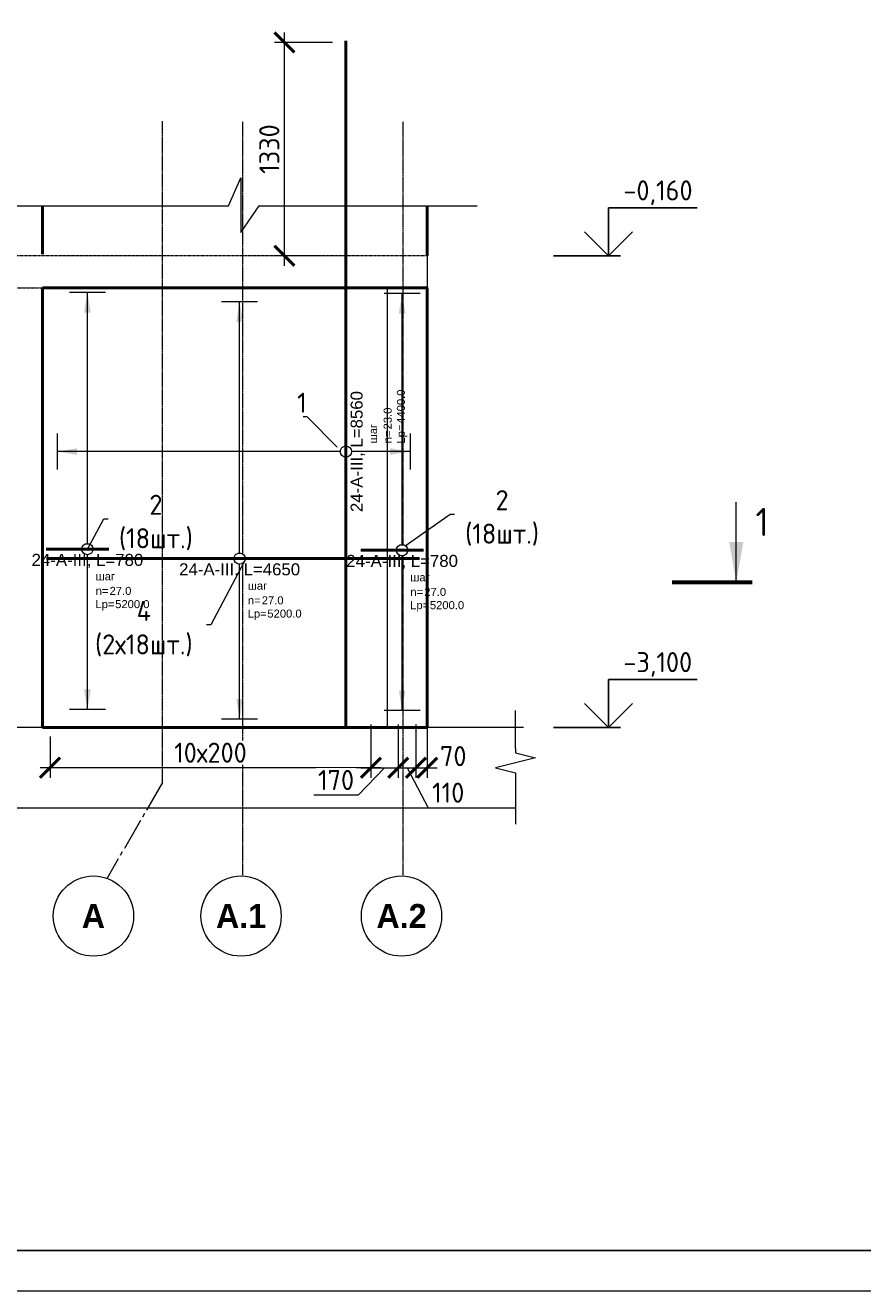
# Model space of a CAD drawing. Header units: millimetres. Extents: x 376598 to 1249954, y -318491 to -22134.
# Tile 365 of 444: x 1078801 to 1089238, y -318491 to -302718. Entities that reach past the tile are written whole.
import ezdxf
from ezdxf import colors
from ezdxf.entities.mleader import LeaderData, LeaderLine
from ezdxf.enums import TextEntityAlignment as Align
from ezdxf.math import Vec2, Vec3

# ---------------------------------------------------------------- set-up
doc = ezdxf.new("R2010")
doc.units = ezdxf.units.MM
doc.set_wipeout_variables(frame=1)
for name, pattern in [('01 Штриховая _4 мм_', [6, 3.5, -2.5]), ('______5', [1100, 800, -100, 100, -100]), ('осевая', [50.8, 31.75, -6.35, 6.35, -6.35])]:
    doc.linetypes.add(name, pattern=pattern)
for name, color, linetype, lineweight in [('AF_Perekritie', 90, 'Continuous', 18), ('AF_Stena', 90, 'Continuous', 18), ('KR_Fundament', 253, 'Continuous', 18), ('АрмСтер', 2, 'Continuous', 50), ('Выноски', 20, 'Continuous', 20), ('Конструкции 0.5', 5, 'Continuous', 50), ('Оси', 40, '______5', 18), ('подоснова', 151, 'Continuous', 5), ('РАЗМЕРЫ', 1, 'Continuous', 9), ('ТОНКИЕ', 7, 'Continuous', 9)]:
    doc.layers.add(name, color=color, linetype=linetype, lineweight=lineweight)
doc.layers.add('АрмСтер_атрибуты', color=2, linetype='Continuous', lineweight=0, plot=False)
doc.layers.add('ТОЛСТЫЕ_ОСНОВНЫЕ', color=6, linetype='Continuous')
doc.styles.add('Century Gothic', font='GOTHIC.TTF')
doc.styles.add('GOST-2.304_Type-B', font='GOST_Common.ttf')
doc.styles.get("Standard").update_dxf_attribs({"font": 'arial.ttf'})
doc.styles.add('Аннотативный', font='arial.ttf')
doc.dimstyles.new('мой 25', dxfattribs={"dimscale": 100, "dimtxt": 2.5, "dimasz": 2.5, "dimexe": 1.25, "dimexo": 0.625, "dimtad": 1, "dimdec": 0, "dimlfac": 0.5, "dimtxsty": 'GOST-2.304_Type-B', "dimblk": 'ARCHTICK', "dimcen": 2.5, "dimdle": 1.25, "dimaunit": 1, "dimadec": 1, "dimazin": 2, "dimtfac": 1, "dimtdec": 0, "dimtmove": 1, "dimatfit": 3, "dimfxl": 6, "dimfxlon": 1, "dimtfill": 1, "dimlwd": -1, "dimlwe": -1, "dimarcsym": 0})

# ---------------------------------------------------------------- blocks, each defined once
blk = doc.blocks.new('*U56')
at = {"layer": 'ТОЛСТЫЕ_ОСНОВНЫЕ', "color": 6}
blk.add_lwpolyline([(20, 5), (415, 5), (415, 292), (20, 292)], close=True, dxfattribs=at)
at = {"layer": 'ТОНКИЕ'}
blk.add_lwpolyline([(0, 0), (420, 0), (420, 297), (0, 297)], close=True, dxfattribs=at)
blk = doc.blocks.new('_ArchTick')
at = {"color": 0, "linetype": 'ByBlock', "const_width": 0.15}
blk.add_lwpolyline([(-0.5, -0.5), (0.5, 0.5)], dxfattribs=at)
blk = doc.blocks.new('*D1149')
at = {"layer": 'DEFPOINTS', "color": 0, "lineweight": 0, "transparency": 16777216}
for p in [(1082030, -302931), (1082797, -302931), (1082498, -305591)]:
    blk.add_point(p, dxfattribs=at)
at = {"layer": 'РАЗМЕРЫ', "color": 0, "linetype": 'Continuous', "transparency": 16777216}
for p, q in [((1082030, -305716), (1082030, -302806)), ((1082630, -302931), (1081905, -302931)), ((1082436, -305591), (1081905, -305591))]:
    blk.add_line(p, q, dxfattribs=at)
at = {"layer": 'РАЗМЕРЫ', "color": 0, "transparency": 16777216, "xscale": 250, "yscale": 250, "zscale": 250}
for p, rotation in [((1082030, -302931), 90), ((1082030, -305591), 270)]:
    blk.add_blockref('_ArchTick', p, dxfattribs=dict(at, rotation=rotation))
at = {"layer": 'РАЗМЕРЫ', "color": 0, "lineweight": 0, "transparency": 16777216, "insert": (1081842, -304261), "char_height": 250, "attachment_point": 5, "rotation": 90, "style": 'GOST-2.304_Type-B', "bg_fill": 3, "box_fill_scale": 1.1, "bg_fill_color": 256, "bg_fill_true_color": 13158600, "bg_fill_transparency": 0}
blk.add_mtext('1330', dxfattribs=at)
blk = doc.blocks.new('*U1151')
at = {"layer": 'РАЗМЕРЫ'}
for p, q in [((112.5, 1800), (-112.5, 1800)), ((112.5, -400), (-112.5, -400))]:
    blk.add_line(p, q, dxfattribs=at)
at = {"layer": 'РАЗМЕРЫ', "ltscale": 15}
blk.add_line((0, -400), (0, 1800), dxfattribs=at)
at = {"layer": 'РАЗМЕРЫ'}
for points in [[(0, 1800), (20.9, 1674.8), (-20.9, 1674.8)], [(0, -400), (20.9, -274.8), (-20.9, -274.8)]]:
    blk.add_solid(points, dxfattribs=at)
at = {"layer": 'АрмСтер_атрибуты', "color": 215, "ltscale": 15, "style": 'Аннотативный'}
for s, p in [('шаг', (51.4, -194.2)), ('n=', (51.4, -285.1)), ('Lр=', (50.2, -367.8))]:
    blk.add_text(s, height=50, dxfattribs=at).set_placement(p)
at = {"layer": 'АрмСтер_атрибуты', "flags": 9}
for tag, p in [('МАССА', (-2096, 389.5)), ('ОБОЗНАЧЕНИЕ', (-2096, 275.6))]:
    blk.add_attdef(tag, p, '', height=75, dxfattribs=at)
at = {"layer": 'АрмСтер_атрибуты', "style": 'Аннотативный', "flags": 8}
blk.add_attdef('ПОЗ', (110, 29.6), '', height=75, dxfattribs=at)
at = {"layer": 'АрмСтер_атрибуты', "color": 215, "style": 'Аннотативный'}
for tag, p, flags in [('ШАГ', (190.9, -194.2), 10), ('КОЛ', (138, -285.1), 8), ('ШИРИНА', (172.9, -367.8), 8)]:
    blk.add_attdef(tag, p, '', height=50, dxfattribs=dict(at, flags=flags))
at = {"linetype": 'Continuous', "lineweight": 0}
blk.add_wipeout([(35, 0), (28.3, 20.6), (10.8, 33.3), (-10.8, 33.3), (-28.3, 20.6), (-35, 0), (-28.3, -20.6), (-10.8, -33.3), (10.8, -33.3), (28.3, -20.6)], dxfattribs=at)
at = {"color": 0, "linetype": 'ByBlock', "lineweight": -2, "ltscale": 100}
blk.add_line((-1720, 0), (2560, 0), dxfattribs=at)
at = {"layer": 'РАЗМЕРЫ'}
blk.add_circle((0, 0), 35, dxfattribs=at)
at = {"layer": 'АрмСтер_атрибуты', "style": 'Аннотативный', "flags": 8}
blk.add_attdef('НАИМЕНОВАНИЕ', text='', height=75, dxfattribs=at).set_placement((0, -29.3), align=Align.TOP_CENTER)
blk = doc.blocks.new('_None')
blk = doc.blocks.new('*U1150')
at = {"layer": 'РАЗМЕРЫ'}
for p, q in [((112.5, 1600), (-112.5, 1600)), ((112.5, -1000), (-112.5, -1000))]:
    blk.add_line(p, q, dxfattribs=at)
at = {"layer": 'РАЗМЕРЫ', "ltscale": 15}
blk.add_line((0, -1000), (0, 1600), dxfattribs=at)
at = {"layer": 'РАЗМЕРЫ'}
for points in [[(0, 1600), (20.9, 1474.8), (-20.9, 1474.8)], [(0, -1000), (20.9, -874.8), (-20.9, -874.8)]]:
    blk.add_solid(points, dxfattribs=at)
at = {"layer": 'АрмСтер_атрибуты', "color": 215, "ltscale": 15, "style": 'Аннотативный'}
for s, p in [('шаг', (51.4, -194.2)), ('n=', (51.4, -285.1)), ('Lр=', (50.2, -367.8))]:
    blk.add_text(s, height=50, dxfattribs=at).set_placement(p)
at = {"layer": 'АрмСтер_атрибуты', "flags": 9}
for tag, p in [('МАССА', (-505.2, 389.5)), ('ОБОЗНАЧЕНИЕ', (-505.2, 275.6))]:
    blk.add_attdef(tag, p, '', height=75, dxfattribs=at)
at = {"layer": 'АрмСтер_атрибуты', "style": 'Аннотативный', "flags": 8}
blk.add_attdef('ПОЗ', (110, 29.6), '', height=75, dxfattribs=at)
at = {"layer": 'АрмСтер_атрибуты', "color": 215, "style": 'Аннотативный'}
for tag, p, flags in [('ШАГ', (190.9, -194.2), 10), ('КОЛ', (138, -285.1), 8), ('ШИРИНА', (172.9, -367.8), 8)]:
    blk.add_attdef(tag, p, '', height=50, dxfattribs=dict(at, flags=flags))
at = {"linetype": 'Continuous', "lineweight": 0}
blk.add_wipeout([(35, 0), (28.3, 20.6), (10.8, 33.3), (-10.8, 33.3), (-28.3, 20.6), (-35, 0), (-28.3, -20.6), (-10.8, -33.3), (10.8, -33.3), (28.3, -20.6)], dxfattribs=at)
at = {"color": 0, "linetype": 'ByBlock', "lineweight": -2, "ltscale": 100}
blk.add_line((-1204.2, 0), (1120.8, 0), dxfattribs=at)
at = {"layer": 'РАЗМЕРЫ'}
blk.add_circle((0, 0), 35, dxfattribs=at)
at = {"layer": 'АрмСтер_атрибуты', "style": 'Аннотативный', "flags": 8}
blk.add_attdef('НАИМЕНОВАНИЕ', text='', height=75, dxfattribs=at).set_placement((0, -29.3), align=Align.TOP_CENTER)
blk = doc.blocks.new('*U1044')
at = {"layer": 'РАЗМЕРЫ'}
for p, q in [((112.5, 1600), (-112.5, 1600)), ((112.5, -1000), (-112.5, -1000))]:
    blk.add_line(p, q, dxfattribs=at)
at = {"layer": 'РАЗМЕРЫ', "ltscale": 15}
blk.add_line((0, -1000), (0, 1600), dxfattribs=at)
at = {"layer": 'РАЗМЕРЫ'}
for points in [[(0, 1600), (20.9, 1474.8), (-20.9, 1474.8)], [(0, -1000), (20.9, -874.8), (-20.9, -874.8)]]:
    blk.add_solid(points, dxfattribs=at)
at = {"layer": 'АрмСтер_атрибуты', "color": 215, "ltscale": 15, "style": 'Аннотативный'}
for s, p in [('шаг', (51.4, -194.2)), ('n=', (51.4, -285.1)), ('Lр=', (50.2, -367.8))]:
    blk.add_text(s, height=50, dxfattribs=at).set_placement(p)
at = {"layer": 'АрмСтер_атрибуты', "flags": 9}
for tag, p in [('МАССА', (-1033.5, 389.5)), ('ОБОЗНАЧЕНИЕ', (-1033.5, 275.6))]:
    blk.add_attdef(tag, p, '', height=75, dxfattribs=at)
at = {"layer": 'АрмСтер_атрибуты', "style": 'Аннотативный', "flags": 8}
blk.add_attdef('ПОЗ', (110, 29.6), '', height=75, dxfattribs=at)
at = {"layer": 'АрмСтер_атрибуты', "color": 215, "style": 'Аннотативный'}
for tag, p, flags in [('ШАГ', (190.9, -194.2), 10), ('КОЛ', (138, -285.1), 8), ('ШИРИНА', (172.9, -367.8), 8)]:
    blk.add_attdef(tag, p, '', height=50, dxfattribs=dict(at, flags=flags))
at = {"linetype": 'Continuous', "lineweight": 0}
blk.add_wipeout([(35, 0), (28.3, 20.6), (10.8, 33.3), (-10.8, 33.3), (-28.3, 20.6), (-35, 0), (-28.3, -20.6), (-10.8, -33.3), (10.8, -33.3), (28.3, -20.6)], dxfattribs=at)
at = {"color": 0, "linetype": 'ByBlock', "lineweight": -2, "ltscale": 100}
blk.add_line((-257.5, 0), (132.5, 0), dxfattribs=at)
at = {"layer": 'РАЗМЕРЫ'}
blk.add_circle((0, 0), 35, dxfattribs=at)
at = {"layer": 'АрмСтер_атрибуты', "style": 'Аннотативный', "flags": 8}
blk.add_attdef('НАИМЕНОВАНИЕ', text='', height=75, dxfattribs=at).set_placement((0, -29.3), align=Align.TOP_CENTER)
blk = doc.blocks.new('*D1162')
at = {"layer": 'DEFPOINTS', "color": 0, "lineweight": 0, "transparency": 16777216}
for p in [(1083449, -311371), (1083670, -311371), (1083670, -311972)]:
    blk.add_point(p, dxfattribs=at)
at = {"layer": 'РАЗМЕРЫ', "color": 0, "linetype": 'Continuous', "transparency": 16777216}
for p, q in [((1083449, -311434), (1083449, -312097)), ((1083670, -311434), (1083670, -312097)), ((1083324, -311972), (1083795, -311972)), ((1083559, -311972), (1083822, -312471)), ((1083822, -312471), (1084322, -312471))]:
    blk.add_line(p, q, dxfattribs=at)
at = {"layer": 'РАЗМЕРЫ', "color": 0, "transparency": 16777216, "xscale": 250, "yscale": 250, "zscale": 250, "rotation": 180}
blk.add_blockref('_ArchTick', (1083449, -311972), dxfattribs=at)
at = {"layer": 'РАЗМЕРЫ', "color": 0, "lineweight": 0, "transparency": 16777216, "insert": (1084072, -312283), "char_height": 250, "attachment_point": 5, "style": 'GOST-2.304_Type-B', "bg_fill": 3, "box_fill_scale": 1.1, "bg_fill_color": 256, "bg_fill_true_color": 13158600, "bg_fill_transparency": 0}
blk.add_mtext('110', dxfattribs=at)
at = {"layer": 'РАЗМЕРЫ', "color": 0, "transparency": 16777216, "xscale": 250, "yscale": 250, "zscale": 250}
blk.add_blockref('_ArchTick', (1083670, -311972), dxfattribs=at)
blk = doc.blocks.new('*D1163')
at = {"layer": 'DEFPOINTS', "color": 0, "lineweight": 0, "transparency": 16777216}
for p in [(1083810, -310846), (1083670, -311710), (1083810, -311972)]:
    blk.add_point(p, dxfattribs=at)
at = {"layer": 'РАЗМЕРЫ', "color": 0, "linetype": 'Continuous', "transparency": 16777216}
for p, q in [((1083810, -311372), (1083810, -312097)), ((1083670, -311772), (1083670, -312097)), ((1083545, -311972), (1083935, -311972))]:
    blk.add_line(p, q, dxfattribs=at)
at = {"layer": 'РАЗМЕРЫ', "color": 0, "transparency": 16777216, "xscale": 250, "yscale": 250, "zscale": 250, "rotation": 180}
blk.add_blockref('_ArchTick', (1083670, -311972), dxfattribs=at)
at = {"layer": 'РАЗМЕРЫ', "color": 0, "lineweight": 0, "transparency": 16777216, "insert": (1084135, -311828), "char_height": 250, "attachment_point": 5, "style": 'GOST-2.304_Type-B', "bg_fill": 3, "box_fill_scale": 1.1, "bg_fill_color": 256, "bg_fill_true_color": 13158600, "bg_fill_transparency": 0}
blk.add_mtext('70', dxfattribs=at)
at = {"layer": 'РАЗМЕРЫ', "color": 0, "transparency": 16777216, "xscale": 250, "yscale": 250, "zscale": 250}
blk.add_blockref('_ArchTick', (1083810, -311972), dxfattribs=at)
blk = doc.blocks.new('*D1164')
at = {"layer": 'DEFPOINTS', "color": 0, "lineweight": 0, "transparency": 16777216}
for p in [(1079110, -311371, 720), (1083109, -311371), (1079110, -311972)]:
    blk.add_point(p, dxfattribs=at)
at = {"layer": 'РАЗМЕРЫ', "color": 0, "linetype": 'Continuous', "transparency": 16777216}
for p, q in [((1083109, -311434), (1083109, -312097)), ((1079110, -311583), (1079110, -312097)), ((1083234, -311972), (1078985, -311972))]:
    blk.add_line(p, q, dxfattribs=at)
at = {"layer": 'РАЗМЕРЫ', "color": 0, "transparency": 16777216, "xscale": 250, "yscale": 250, "zscale": 250, "rotation": 180}
blk.add_blockref('_ArchTick', (1079110, -311972), dxfattribs=at)
at = {"layer": 'РАЗМЕРЫ', "color": 0, "transparency": 16777216, "xscale": 250, "yscale": 250, "zscale": 250}
blk.add_blockref('_ArchTick', (1083109, -311972), dxfattribs=at)
at = {"layer": 'РАЗМЕРЫ', "color": 0, "lineweight": 0, "transparency": 16777216, "insert": (1081109, -311785), "char_height": 250, "attachment_point": 5, "style": 'GOST-2.304_Type-B', "bg_fill": 3, "box_fill_scale": 1.1, "bg_fill_color": 256, "bg_fill_true_color": 13158600, "bg_fill_transparency": 0}
blk.add_mtext('10х200', dxfattribs=at)
blk = doc.blocks.new('*D1165')
at = {"layer": 'DEFPOINTS', "color": 0, "lineweight": 0, "transparency": 16777216}
for p in [(1083109, -311371), (1083449, -311753), (1083449, -311972)]:
    blk.add_point(p, dxfattribs=at)
at = {"layer": 'РАЗМЕРЫ', "color": 0, "linetype": 'Continuous', "transparency": 16777216}
for p, q in [((1083109, -311434), (1083109, -312097)), ((1083449, -311815), (1083449, -312097)), ((1083279, -311972), (1082949, -312313)), ((1082984, -311972), (1083574, -311972)), ((1082949, -312313), (1082399, -312313))]:
    blk.add_line(p, q, dxfattribs=at)
at = {"layer": 'РАЗМЕРЫ', "color": 0, "transparency": 16777216, "xscale": 250, "yscale": 250, "zscale": 250}
blk.add_blockref('_ArchTick', (1083449, -311972), dxfattribs=at)
at = {"layer": 'РАЗМЕРЫ', "color": 0, "lineweight": 0, "transparency": 16777216, "insert": (1082674, -312126), "char_height": 250, "attachment_point": 5, "style": 'GOST-2.304_Type-B', "bg_fill": 3, "box_fill_scale": 1.1, "bg_fill_color": 256, "bg_fill_true_color": 13158600, "bg_fill_transparency": 0}
blk.add_mtext('170', dxfattribs=at)
at = {"layer": 'РАЗМЕРЫ', "color": 0, "transparency": 16777216, "xscale": 250, "yscale": 250, "zscale": 250, "rotation": 180}
blk.add_blockref('_ArchTick', (1083109, -311972), dxfattribs=at)

msp = doc.modelspace()

# ---------------------------------------------------------------- hatches: boundary and pattern name
at = {"layer": 'Выноски'}
msp.add_hatch(color=256, dxfattribs=at).paths.add_polyline_path([(1087663.1, -309660.5), (1087751.2, -309160.5), (1087574.9, -309160.5)], flags=0)

# ---------------------------------------------------------------- linework, layer by layer
for points in [[(1086069.4, -304991), (1087174.7, -304991)], [(1086069.4, -305591), (1086069.4, -304991)], [(1086369.4, -305291), (1086069.4, -305591), (1085769.4, -305291)], [(1085384.9, -305591), (1086219.4, -305591)], [(1086069.4, -310871), (1087174.7, -310871)], [(1086069.4, -311471), (1086069.4, -310871)], [(1086369.4, -311171), (1086069.4, -311471), (1085769.4, -311171)], [(1085384.9, -311471), (1086219.4, -311471)]]:
    msp.add_lwpolyline(points)
at = {"color": 0, "linetype": 'ByBlock', "lineweight": 0}
for centre in [(1079650.2, -313821.3), (1081490.2, -313821.3), (1083490.2, -313821.3)]:
    msp.add_circle(centre, 500, dxfattribs=at)
at = {"layer": 'AF_Perekritie', "linetype": '01 Штриховая _4 мм_', "lineweight": 9}
for p, q in [((1083810.4, -305591), (1078190.1, -305591)), ((1078190.1, -305991), (1083810.4, -305991))]:
    msp.add_line(p, q, dxfattribs=at)
at = {"layer": 'AF_Stena', "lineweight": 50}
for p, q in [((1079016, -305569.8), (1079016, -304966.9)), ((1083810.4, -305591), (1083810.4, -304966.9)), ((1083810.4, -305991), (1079016, -305991)), ((1079016, -305991), (1079016, -311471)), ((1083810.4, -311471), (1083810.4, -305991)), ((1079016, -311471), (1083810.4, -311471))]:
    msp.add_line(p, q, dxfattribs=at)
at = {"layer": 'AF_Stena', "lineweight": 20}
for points in [[(1084911.9, -311730.6), (1084911.9, -311258.8)], [(1084911.9, -311730.6), (1084911.9, -311785.6)], [(1084911.9, -311785.6), (1085161.9, -311848.1)], [(1085161.9, -311848.1), (1084661.9, -311973.1)], [(1084661.9, -311973.1), (1084911.9, -312035.6)], [(1084911.9, -312035.6), (1084911.9, -312090.6)], [(1084911.9, -312090.6), (1084911.9, -312676.3)]]:
    msp.add_lwpolyline(points, dxfattribs=at)
at = {"layer": 'KR_Fundament', "lineweight": 9}
for p, q in [((1085011.9, -311471), (1078190.1, -311471)), ((1078190.1, -312471), (1084911.9, -312471))]:
    msp.add_line(p, q, dxfattribs=at)
at = {"layer": 'Выноски'}
msp.add_line((1087663.1, -309660.5), (1087663.1, -308660.5), dxfattribs=at)
msp.add_lwpolyline([(1086863.1, -309660.5, 50, 50, 0), (1087863.1, -309660.5, 50, 50, 0)], format="xyseb", dxfattribs=at)
at = {"layer": 'Конструкции 0.5', "color": 3, "lineweight": 0}
msp.add_line((1083310.4, -305991), (1083310.4, -311471), dxfattribs=at)
at = {"layer": 'Оси', "color": 16, "linetype": 'осевая', "lineweight": 0, "ltscale": 0.5, "transparency": 33554687}
for p, q in [((1080510.4, -312155.2), (1080510.4, -303912.1)), ((1081510.4, -313310.1), (1081510.4, -303912.1)), ((1083510.4, -313310.1), (1083510.4, -303912.1))]:
    msp.add_line(p, q, dxfattribs=at)
at = {"layer": 'Оси', "color": 16, "linetype": '______5', "lineweight": 0, "ltscale": 0.5, "transparency": 33554687}
msp.add_line((1080510.4, -312155.2), (1079821.8, -313347.8), dxfattribs=at)
at = {"layer": 'РАЗМЕРЫ', "color": 4}
for p, q in [((1081334.9, -304966.9), (1081486.3, -304617.4)), ((1081486.3, -304617.4), (1081486.3, -305302.2)), ((1078177.5, -304966.9), (1081334.9, -304966.9)), ((1081486.3, -305302.2), (1081714.7, -304966.9)), ((1081714.7, -304966.9), (1084432.9, -304966.9))]:
    msp.add_line(p, q, dxfattribs=at)

# ---------------------------------------------------------------- block references
at = {"xscale": 100, "yscale": 100, "zscale": 100}
msp.add_blockref('*U56', (1073415.1, -318491.4), dxfattribs=at)

# ---------------------------------------------------------------- texts
at = {"style": 'GOST-2.304_Type-B'}
for s, p in [('-0,160', (1086255.4, -304901)), ('-3,100', (1086255.4, -310781))]:
    msp.add_text(s, height=250, dxfattribs=at).set_placement(p)
at = {"layer": 'Выноски', "style": 'GOST-2.304_Type-B'}
msp.add_text('1', height=350, dxfattribs=at).set_placement((1087902.4, -309083.6))
at = {"layer": 'Оси', "color": 16, "linetype": 'Continuous', "lineweight": 25, "transparency": 33554687, "char_height": 600, "attachment_point": 5, "style": 'Century Gothic'}
for s, insert, width in [('\\A1;{\\fCentury Gothic|i0|b1;\\H300.000000;\\W1.000000;\\C16;А}\\P', (1079650.2, -313821.3), 920), ('\\A1;{\\fCentury Gothic|i0|b1;\\H300.000000;\\W1.000000;\\C16;А.1}\\P', (1081490.2, -313821.3), 1620), ('\\A1;{\\fCentury Gothic|i0|b1;\\H300.000000;\\W1.000000;\\C16;А.2}\\P', (1083490.2, -313821.3), 1620)]:
    msp.add_mtext(s, dxfattribs=dict(at, insert=insert, width=width))

# ---------------------------------------------------------------- next in the draw order: dimensions: what is measured, and where the dimension line sits
at = {"layer": 'РАЗМЕРЫ', "lineweight": 0}
dim = msp.add_linear_dim(base=(1082029.8, -302931), p1=(1082498.5, -305591), p2=(1082796.9, -302931), angle=90, dimstyle='мой 25', dxfattribs=at)
dim.commit()
dim.dimension.update_dxf_attribs({"geometry": '*D1149', "text_midpoint": (1081842.3, -304261)})

# ---------------------------------------------------------------- next in the draw order: block references
at = {"layer": 'АрмСтер', "ltscale": 15}
ref = msp.add_blockref('*U1151', (1082796.9, -308031), dxfattribs=dict(at, xscale=2, yscale=2, zscale=2, rotation=90))
ref.add_attrib('НАИМЕНОВАНИЕ', '24-A-III, L=8560', dxfattribs={"layer": 'АрмСтер_атрибуты', "height": 150, "rotation": 90, "style": 'Аннотативный', "flags": 8}).set_placement((1082855.6, -308031), align=Align.TOP_CENTER)
ref.add_attrib('КОЛ', '23.0', (1083367.1, -307754.9), dxfattribs={"layer": 'АрмСтер_атрибуты', "color": 215, "height": 100, "rotation": 90, "style": 'Аннотативный', "flags": 8})
ref.add_attrib('ШИРИНА', '4400.0', (1083532.5, -307685.2), dxfattribs={"layer": 'АрмСтер_атрибуты', "color": 215, "height": 100, "rotation": 90, "style": 'Аннотативный', "flags": 8})

# ---------------------------------------------------------------- next in the draw order: leaders
at = {"layer": 'подоснова'}
ml = msp.add_multileader_mtext('Standard', dxfattribs=at)
ml.set_content('4 (2х18шт.)', color=256, style='GOST-2.304_Type-B')
ml.set_leader_properties(color=256, linetype='ByLayer', lineweight=15)
ml.set_arrow_properties(name='NONE')
ml.build(insert=Vec2(0, 0))
ml.multileader.update_dxf_attribs({"text_left_attachment_type": 6, "text_right_attachment_type": 6, "dogleg_length": 10, "arrow_head_size": 18})
ctx = ml.context
ctx.base_point, ctx.char_height, ctx.arrow_head_size, ctx.landing_gap_size, ctx.plane_origin = Vec3(1079453.1, -310193.1), 250, 18, 20, Vec3(1080688.2, -309597.4)
ctx.left_attachment, ctx.right_attachment, ctx.text_align_type = 6, 6, 1
notes = []
notes.append((ctx, [(1, (1, 1, 0), (1081113.7, -310193.1), (-1, 0), 10, [(0, [(1081528.8, -309406.4)], 0, [])])]))
ctx.mtext.insert, ctx.mtext.width, ctx.mtext.alignment, ctx.mtext.flow_direction = Vec3(1080278.4, -309893.1), 22.898, 2, 5
for ctx, leaders in notes:
    for number, flags, end, landing, length, lines in leaders:
        leader = LeaderData()
        leader.index, (leader.has_last_leader_line, leader.has_dogleg_vector, leader.attachment_direction) = number, flags
        leader.last_leader_point, leader.dogleg_vector, leader.dogleg_length = Vec3(end), Vec3(landing), length
        for number, points, colour, breaks in lines:
            line = LeaderLine()
            line.index, line.vertices, line.color, line.breaks = number, Vec3.list(points), colors.encode_raw_color(colour), breaks
            leader.lines.append(line)
        ctx.leaders.append(leader)

# ---------------------------------------------------------------- next in the draw order: block references
at = {"layer": 'АрмСтер', "ltscale": 15}
ref = msp.add_blockref('*U1150', (1081472.2, -309365.3), dxfattribs=dict(at, xscale=2, yscale=2, zscale=2))
ref.add_attrib('НАИМЕНОВАНИЕ', '24-A-III, L=4650', dxfattribs={"layer": 'АрмСтер_атрибуты', "height": 150, "style": 'Аннотативный', "flags": 8}).set_placement((1081472.2, -309424), align=Align.TOP_CENTER)
ref.add_attrib('КОЛ', '27.0', (1081748.3, -309935.6), dxfattribs={"layer": 'АрмСтер_атрибуты', "color": 215, "height": 100, "style": 'Аннотативный', "flags": 8})
ref.add_attrib('ШИРИНА', '5200.0', (1081818, -310100.9), dxfattribs={"layer": 'АрмСтер_атрибуты', "color": 215, "height": 100, "style": 'Аннотативный', "flags": 8})

# ---------------------------------------------------------------- next in the draw order: block references
ref = msp.add_blockref('*U1044', (1079575.4, -309247.5), dxfattribs=dict(at, xscale=2, yscale=2, zscale=2))
ref.add_attrib('НАИМЕНОВАНИЕ', '24-A-III, L=780', dxfattribs={"layer": 'АрмСтер_атрибуты', "height": 150, "style": 'Аннотативный', "flags": 8}).set_placement((1079575.4, -309306.2), align=Align.TOP_CENTER)
ref.add_attrib('КОЛ', '27.0', (1079851.5, -309817.8), dxfattribs={"layer": 'АрмСтер_атрибуты', "color": 215, "height": 100, "style": 'Аннотативный', "flags": 8})
ref.add_attrib('ШИРИНА', '5200.0', (1079921.2, -309983.1), dxfattribs={"layer": 'АрмСтер_атрибуты', "color": 215, "height": 100, "style": 'Аннотативный', "flags": 8})
ref = msp.add_blockref('*U1044', (1083497.9, -309260.3), dxfattribs=dict(at, xscale=2, yscale=2, zscale=2))
ref.add_attrib('НАИМЕНОВАНИЕ', '24-A-III, L=780', dxfattribs={"layer": 'АрмСтер_атрибуты', "height": 150, "style": 'Аннотативный', "flags": 8}).set_placement((1083497.9, -309319), align=Align.TOP_CENTER)
ref.add_attrib('КОЛ', '27.0', (1083774, -309830.6), dxfattribs={"layer": 'АрмСтер_атрибуты', "color": 215, "height": 100, "style": 'Аннотативный', "flags": 8})
ref.add_attrib('ШИРИНА', '5200.0', (1083843.6, -309995.9), dxfattribs={"layer": 'АрмСтер_атрибуты', "color": 215, "height": 100, "style": 'Аннотативный', "flags": 8})

# ---------------------------------------------------------------- next in the draw order: dimensions: what is measured, and where the dimension line sits
at = {"layer": 'РАЗМЕРЫ', "lineweight": 0}
dim = msp.add_linear_dim(base=(1083669.6, -311972.3), p1=(1083448.9, -311371.4), p2=(1083669.6, -311371.4), angle=180, dimstyle='мой 25', dxfattribs=at)
dim.commit()
dim.dimension.update_dxf_attribs({"geometry": '*D1162', "text_midpoint": (1083885, -312471), "dimtype": 160})

# ---------------------------------------------------------------- next in the draw order: leaders
at = {"layer": 'подоснова'}
ml = msp.add_multileader_mtext('Standard', dxfattribs=at)
ml.set_content('1', color=256, style='GOST-2.304_Type-B')
ml.set_leader_properties(color=256, linetype='ByLayer', lineweight=15)
ml.set_arrow_properties(name='NONE')
ml.build(insert=Vec2(0, 0))
ml.multileader.update_dxf_attribs({"text_left_attachment_type": 6, "text_right_attachment_type": 6, "dogleg_length": 10, "arrow_head_size": 18})
ctx = ml.context
ctx.base_point, ctx.char_height, ctx.arrow_head_size, ctx.landing_gap_size, ctx.plane_origin = Vec3(1082191.1, -307596.7), 250, 18, 20, Vec3(1084118.1, -306984.7)
ctx.left_attachment, ctx.right_attachment, ctx.text_align_type = 6, 6, 1
notes = []
notes.append((ctx, [(1, (1, 1, 0), (1082316.1, -307596.7), (-1, 0), 10, [(0, [(1082689.3, -307974.4)], 0, [])])]))
ctx.mtext.insert, ctx.mtext.width, ctx.mtext.alignment, ctx.mtext.flow_direction = Vec3(1082248.6, -307296.7), 22.898, 2, 5
for ctx, leaders in notes:
    for number, flags, end, landing, length, lines in leaders:
        leader = LeaderData()
        leader.index, (leader.has_last_leader_line, leader.has_dogleg_vector, leader.attachment_direction) = number, flags
        leader.last_leader_point, leader.dogleg_vector, leader.dogleg_length = Vec3(end), Vec3(landing), length
        for number, points, colour, breaks in lines:
            line = LeaderLine()
            line.index, line.vertices, line.color, line.breaks = number, Vec3.list(points), colors.encode_raw_color(colour), breaks
            leader.lines.append(line)
        ctx.leaders.append(leader)

# ---------------------------------------------------------------- next in the draw order: linework, layer by layer
at = {"layer": 'РАЗМЕРЫ', "color": 4, "lineweight": 0}
msp.add_line((1083810.4, -305591), (1083810.4, -305991), dxfattribs=at)

# ---------------------------------------------------------------- next in the draw order: dimensions: what is measured, and where the dimension line sits
at = {"layer": 'РАЗМЕРЫ', "lineweight": 0}
dim = msp.add_linear_dim(base=(1083810.4, -311972.3), p1=(1083669.6, -311710), p2=(1083810.4, -310846.1), angle=180, dimstyle='мой 25', dxfattribs=at)
dim.commit()
dim.dimension.update_dxf_attribs({"geometry": '*D1163', "text_midpoint": (1084135.2, -312015.4), "dimtype": 160})
dim = msp.add_linear_dim(base=(1079109.6, -311972.3), p1=(1083108.9, -311371.4), p2=(1079109.6, -311371.4, 720), text='10х200', dimstyle='мой 25', override={"dimlfac": 0.25}, dxfattribs=at)
dim.commit()
dim.dimension.update_dxf_attribs({"geometry": '*D1164', "text_midpoint": (1081109.3, -311784.8)})

# ---------------------------------------------------------------- next in the draw order: leaders
at = {"layer": 'подоснова'}
ml = msp.add_multileader_mtext('Standard', dxfattribs=at)
ml.set_content('2 (18шт.)', color=256, style='GOST-2.304_Type-B')
ml.set_leader_properties(color=256, linetype='ByLayer', lineweight=15)
ml.set_arrow_properties(name='NONE')
ml.build(insert=Vec2(0, 0))
ml.multileader.update_dxf_attribs({"text_left_attachment_type": 6, "text_right_attachment_type": 6, "dogleg_length": 10, "arrow_head_size": 18})
ctx = ml.context
ctx.base_point, ctx.char_height, ctx.arrow_head_size, ctx.landing_gap_size, ctx.plane_origin = Vec3(1084105.7, -308812.6), 250, 18, 20, Vec3(1084965.7, -308216.9)
ctx.left_attachment, ctx.right_attachment, ctx.text_align_type = 6, 6, 1
notes = []
notes.append((ctx, [(0, (1, 1, 0), (1084095.7, -308812.6), (1, 0), 10, [(0, [(1083537, -309206.5)], 0, [])])]))
ctx.mtext.insert, ctx.mtext.width, ctx.mtext.alignment, ctx.mtext.flow_direction = Vec3(1084743.5, -308512.6), 22.898, 2, 5
ml = msp.add_multileader_mtext('Standard', dxfattribs=at)
ml.set_content('2 (18шт.)', color=256, style='GOST-2.304_Type-B')
ml.set_leader_properties(color=256, linetype='ByLayer', lineweight=15)
ml.set_arrow_properties(name='NONE')
ml.build(insert=Vec2(0, 0))
ml.multileader.update_dxf_attribs({"text_left_attachment_type": 6, "text_right_attachment_type": 6, "dogleg_length": 10, "arrow_head_size": 18})
ctx = ml.context
ctx.base_point, ctx.char_height, ctx.arrow_head_size, ctx.landing_gap_size, ctx.plane_origin = Vec3(1079791.1, -308869.8), 250, 18, 20, Vec3(1080513.9, -308257.9)
ctx.left_attachment, ctx.right_attachment, ctx.text_align_type = 6, 6, 1
notes.append((ctx, [(0, (1, 1, 0), (1079781.1, -308869.8), (1, 0), 10, [(0, [(1079575.4, -309247.5)], 0, [])])]))
ctx.mtext.insert, ctx.mtext.width, ctx.mtext.alignment, ctx.mtext.flow_direction = Vec3(1080428.9, -308569.8), 22.898, 2, 5
for ctx, leaders in notes:
    for number, flags, end, landing, length, lines in leaders:
        leader = LeaderData()
        leader.index, (leader.has_last_leader_line, leader.has_dogleg_vector, leader.attachment_direction) = number, flags
        leader.last_leader_point, leader.dogleg_vector, leader.dogleg_length = Vec3(end), Vec3(landing), length
        for number, points, colour, breaks in lines:
            line = LeaderLine()
            line.index, line.vertices, line.color, line.breaks = number, Vec3.list(points), colors.encode_raw_color(colour), breaks
            leader.lines.append(line)
        ctx.leaders.append(leader)

# ---------------------------------------------------------------- next in the draw order: dimensions: what is measured, and where the dimension line sits
at = {"layer": 'РАЗМЕРЫ', "lineweight": 0}
dim = msp.add_linear_dim(base=(1083448.9, -311972.3), p1=(1083108.9, -311371.4), p2=(1083448.9, -311752.7), dimstyle='мой 25', dxfattribs=at)
dim.commit()
dim.dimension.update_dxf_attribs({"geometry": '*D1165', "text_midpoint": (1082886.7, -312313.4), "dimtype": 160})

doc.saveas('drawing.dxf')
